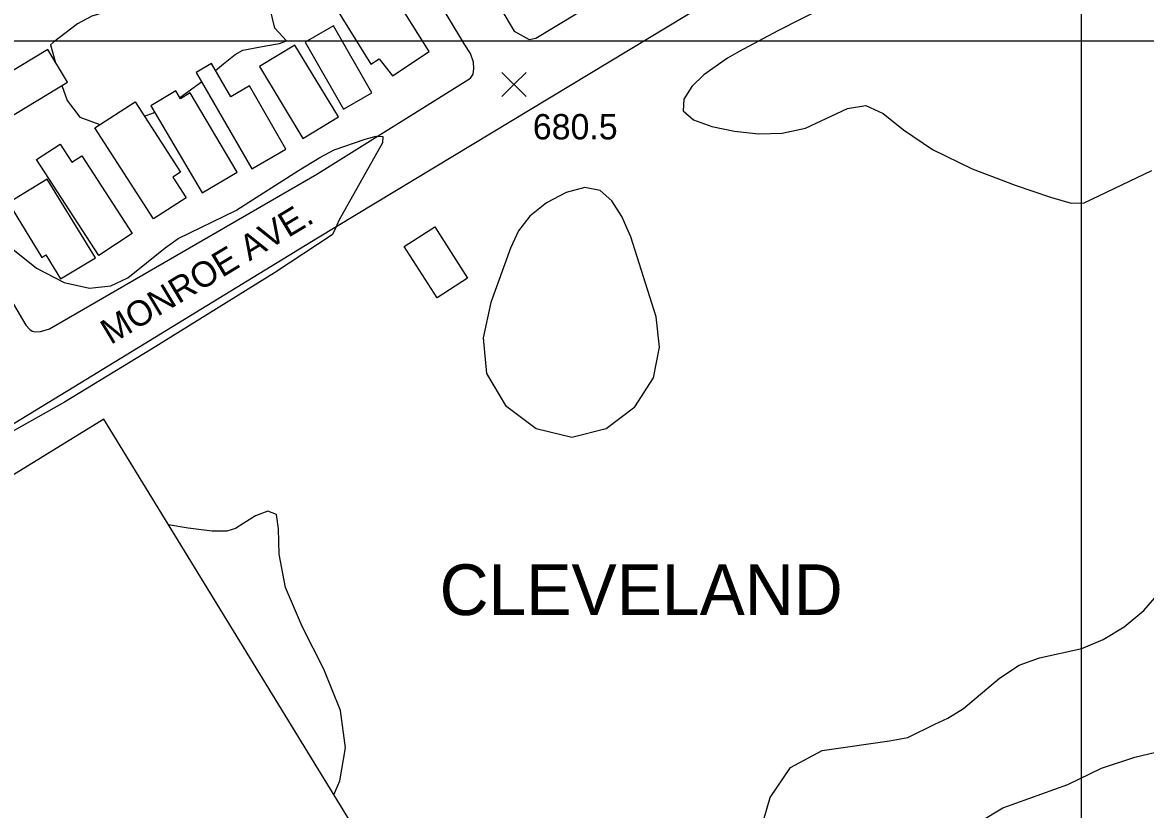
# Model space of a CAD drawing. Extents: x 79600 to 91800, y 75600 to 84400.
# Drawn here: x 82374 to 83038, y 81545 to 82011 of the extents above; entities that cross this region are included whole.
import ezdxf

# ---------------------------------------------------------------- set-up
doc = ezdxf.new("R2010")
doc.units = 0
for name, color, linetype in [('084-085$0$BLDG', 7, 'Continuous'), ('084-085$0$CITY-NAME', 7, 'Continuous'), ('084-085$0$GRID', 7, 'Continuous'), ('084-085$0$INDEX', 7, 'Continuous'), ('084-085$0$INTER', 7, 'Continuous'), ('084-085$0$ROAD', 7, 'Continuous'), ('084-085$0$ROAD-NAME', 7, 'Continuous'), ('084-085$0$SPOTMARK', 7, 'Continuous'), ('084-085$0$SPOTS', 7, 'Continuous')]:
    doc.layers.add(name, color=color, linetype=linetype)

# ---------------------------------------------------------------- blocks, each defined once
blk = doc.blocks.new('084-085$0$SPOTX')
at = {"layer": '084-085$0$SPOTMARK'}
for p, q in [((-0.37, 0.358), (0.351, -0.358)), ((-0.012, 0), (0.347, 0.358)), ((-0.012, 0), (-0.37, -0.358))]:
    blk.add_line(p, q, dxfattribs=at)

msp = doc.modelspace()

# ---------------------------------------------------------------- linework, layer by layer
at = {"layer": '084-085$0$BLDG'}
msp.add_lwpolyline([(82585.71, 82036.8), (82557.98, 82021.23), (82579.81, 81986.23), (82584.61, 81989.53), (82592.6, 81979.32), (82614.28, 81993.76), (82587.42, 82036.5)], dxfattribs=at)
for points in [[(82540.87, 81999.34), (82563.49, 81959.78), (82580.3, 81969.39), (82557.67, 82008.95)], [(82513.8, 81984.83), (82539.5, 81942.36), (82560.51, 81955.07), (82534.81, 81997.55)], [(82333.31, 81935.22), (82400.23, 81975.73), (82388.52, 81995.07), (82321.6, 81954.56)], [(82496.88, 81967.05), (82485.5, 81986.77), (82476.26, 81981.44), (82509.2, 81924.39), (82529.49, 81936.11), (82507.94, 81973.44)], [(82467.13, 81965.89), (82464.4, 81970.49), (82449.47, 81961.64), (82479.97, 81910.19), (82500.58, 81922.41), (82472.82, 81969.26)], [(82462.5, 81919.44), (82470.36, 81907.24), (82451.15, 81894.87), (82416.45, 81948.72), (82440.27, 81964.06), (82467.11, 81922.4)], [(82395.95, 81938.97), (82402.85, 81928.36), (82408.66, 81932.14), (82438.57, 81886.13), (82418.67, 81873.19), (82381.86, 81929.82)], [(82365.3, 81904.26), (82385.03, 81872.01), (82387.44, 81873.48), (82396.15, 81859.25), (82416.71, 81871.83), (82388.27, 81918.31)], [(82617.56, 81890), (82636.93, 81859.64), (82618.87, 81848.11), (82599.49, 81878.47)], [(82642.18, 81416.5), (82421.62, 81776.27), (82239.33, 81664.11), (82269.66, 81612.06), (82141.27, 81534.14), (82152.1, 81516.95), (82140.79, 81510.5), (82193.89, 81423.92), (82205.35, 81430.99), (82320.2, 81242.81), (82435.11, 81313.19), (82441.71, 81301.89), (82489.73, 81331.73), (82481.56, 81343.81), (82532.85, 81372.58), (82490.73, 81443.37), (82503.9, 81450.6), (82550.71, 81374.56), (82584.79, 81395.3), (82591.84, 81386.01), (82602.68, 81392.15), (82610.4, 81377.11), (82625.57, 81387.32), (82617.86, 81401.57)]]:
    msp.add_lwpolyline(points, close=True, dxfattribs=at)
at = {"layer": '084-085$0$GRID'}
for p, q in [((83000, 84000), (83000, 80000)), ((85000, 82000), (80000, 82000))]:
    msp.add_line(p, q, dxfattribs=at)
at = {"layer": '084-085$0$INDEX'}
for points in [[(82365.8, 81878.44), (82381.96, 81865.57), (82398.26, 81857.21), (82413.25, 81853.75), (82425.8, 81855.21), (82436.01, 81860.01), (82457.93, 81877.76), (82465.77, 81883.2), (82499.78, 81899.77), (82500.37, 81900.09), (82536.88, 81923.43), (82549.47, 81931.05), (82558.05, 81935.54), (82576.35, 81941.96), (82582.87, 81943.79), (82586.85, 81943.48), (82586.64, 81939.78), (82560.87, 81893.81), (82558.37, 81888.39), (82556.81, 81885.32), (82522.66, 81862.95), (82449.9, 81817.67), (82398.37, 81786.39), (82360.64, 81765.09)], [(82809.86, 81531.42), (82816.1, 81552.6), (82828.02, 81570.38), (82846.88, 81580.35), (82886.56, 81586.01), (82897.44, 81588), (82913.4, 81595.87), (82921.25, 81599.42), (82930.52, 81605.16), (82951.8, 81623.12), (82963.39, 81630.89), (82975.39, 81635.28), (83000.35, 81640.71), (83013.13, 81645.94), (83025.57, 81653.56), (83037.13, 81663.23), (83066.9, 81697.51)]]:
    msp.add_lwpolyline(points, dxfattribs=at)
at = {"layer": '084-085$0$INTER'}
msp.add_line((82487.89, 81982.63), (82492.6, 81986.51), dxfattribs=at)
for points in [[(82492.8, 82080.34), (82492.54, 82077.82), (82489.71, 82059.82), (82484.26, 82042.73), (82474.54, 82029.72), (82459.76, 82022.94), (82426.62, 82018.32), (82414.59, 82014.77), (82406.1, 82010.07), (82391.96, 81999.38), (82390.25, 81997.77), (82392.92, 81987.8)], [(82492.6, 81986.51), (82499.34, 81991.94), (82504.03, 81994.57), (82517.63, 81997.14), (82525.66, 81998.57), (82529.84, 82000.11), (82523, 82007.55), (82520.14, 82019.09), (82520.43, 82021.35)], [(82847.84, 82019.79), (82820.6, 82005.93), (82797.67, 81993.79), (82790.76, 81989.94), (82776.67, 81980.02), (82769.68, 81973.09), (82764.84, 81965.61), (82764.6, 81958.72), (82770.63, 81953.34), (82781.49, 81949.43), (82794.95, 81946.73), (82809.09, 81945.15), (82823.2, 81945.42), (82836.88, 81948.42), (82861.7, 81960.02), (82872.57, 81961.86), (82882.81, 81957.14), (82894.94, 81947.53), (82912.02, 81935.8), (82935.57, 81924.44), (82960.91, 81914.74), (82981.85, 81907.7), (82994.18, 81904.14), (83001.73, 81904.24), (83041.89, 81923.35)], [(82396.94, 81973.74), (82399.95, 81964.9), (82407.47, 81955.01), (82419.38, 81950.61)], [(82466.73, 81966.56), (82467.3, 81966.89), (82479.48, 81975.87)], [(82445.72, 81955.61), (82451.07, 81957.48), (82451.72, 81957.86)], [(82557.73, 81554.25), (82561.35, 81562.42), (82564.65, 81582.06), (82561.7, 81604.09), (82551.91, 81628.43), (82539.36, 81653.36), (82529.3, 81676.74), (82525.39, 81696.56), (82524.98, 81711.42), (82523.82, 81720.03), (82518.82, 81721.84), (82511.5, 81719.14), (82504.53, 81714.93), (82499.59, 81711.71), (82494.43, 81710.07), (82485.77, 81710.11), (82471.62, 81711.82), (82459.9, 81713.83)], [(82940.38, 81538.38), (82953.75, 81546.56), (82992.15, 81560.31), (83012.14, 81569.99), (83031.81, 81576.51), (83084.01, 81588.9)]]:
    msp.add_lwpolyline(points, dxfattribs=at)
msp.add_lwpolyline([(82728.23, 81896.17), (82722.35, 81905.52), (82715.33, 81911.5), (82706.39, 81913.29), (82695.26, 81910.47), (82683.65, 81904.27), (82673.78, 81896.35), (82667.14, 81887.78), (82662.32, 81877.43), (82650.71, 81845.39), (82646.19, 81824.45), (82648.06, 81803.27), (82659.32, 81784.41), (82677.47, 81770.83), (82698.57, 81765.61), (82718.97, 81770.73), (82735.94, 81783.66), (82747.01, 81800.75), (82750.59, 81818.87), (82748.62, 81836.87), (82733.62, 81884.18)], close=True, dxfattribs=at)
at = {"layer": '084-085$0$ROAD'}
for points in [[(82348.05, 81878.27), (82375.55, 81831.96), (82377.9, 81829.33), (82379.31, 81828.4), (82381.18, 81827.95), (82384.28, 81828.28), (82389.56, 81829.71), (82547.73, 81921.2), (82638.63, 81978.05), (82640.17, 81980.4), (82640.62, 81983.66), (82640.44, 81987.39), (82638.69, 81992.67), (82635.24, 81997.78), (82508.28, 82208.58), (82505.46, 82211.98), (82503.59, 82213.06), (82500.79, 82213.66), (82493.81, 82211.44), (82489.62, 82210.33), (82482.8, 82206.55), (82359.52, 82130.37)], [(82582.71, 82142.97), (82664.58, 82005.74), (82673.47, 82000.82), (82677.35, 82001.62), (82725.05, 82030.69)], [(82812.35, 82042.9), (82548.12, 81883.42), (82403.93, 81795.29), (82243.47, 81697.41)]]:
    msp.add_lwpolyline(points, dxfattribs=at)

# ---------------------------------------------------------------- block references
at = {"layer": '084-085$0$SPOTS', "xscale": 20, "yscale": 20}
msp.add_blockref('084-085$0$SPOTX', (82664.64, 81974.24), dxfattribs=at)

# ---------------------------------------------------------------- texts
at = {"layer": '084-085$0$CITY-NAME'}
msp.add_text('CLEVELAND', height=30, dxfattribs=at).set_placement((82620.41, 81660.46))
at = {"layer": '084-085$0$ROAD-NAME'}
msp.add_text('MONROE AVE.', height=15, rotation=31.09021, dxfattribs=at).set_placement((82425.78, 81820.1))
at = {"layer": '084-085$0$SPOTS'}
msp.add_text('680.5', height=15, dxfattribs=at).set_placement((82675.57, 81941.8))

doc.saveas('drawing.dxf')
